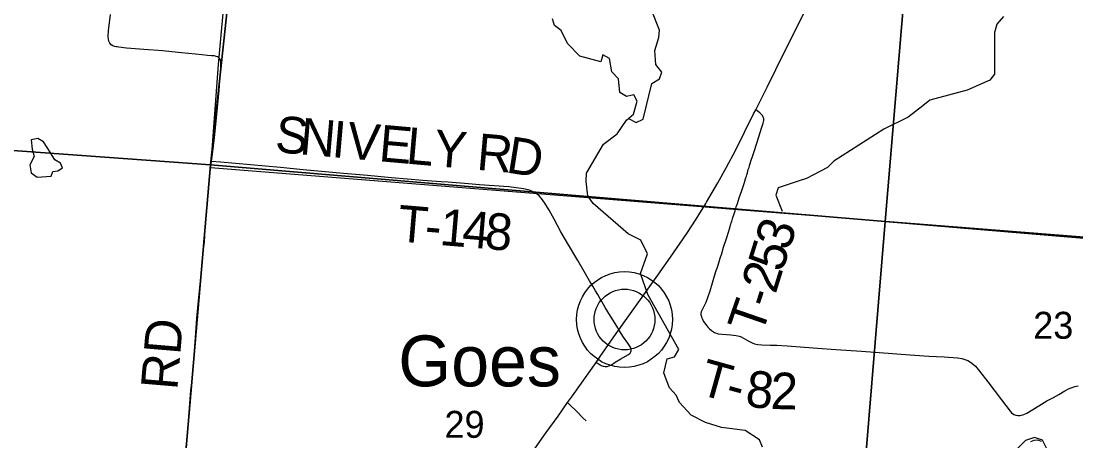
# Model space of a CAD drawing. Extents: x 1410790 to 1770854, y 448063 to 770588.
# Drawn here: x 1565500 to 1574144, y 645585 to 649026 of the extents above; entities that cross this region are included whole.
import ezdxf

# ---------------------------------------------------------------- set-up
doc = ezdxf.new("R2010")
doc.units = 0
for name, color, linetype in [('GM_X_Major_River', 7, 'Continuous'), ('GM_X_Minor_Lake', 7, 'Continuous'), ('GM_X_Minor_River', 7, 'Continuous'), ('GM_X_Section', 7, 'Continuous'), ('GM_X_Section_Text', 7, 'Continuous'), ('GM_X_Township', 7, 'Continuous'), ('GM_X_Township_Road', 7, 'Continuous'), ('GM_X_Township_Road_Text', 7, 'Continuous'), ('GM_X_Township_Subdivision', 7, 'Continuous'), ('GM_X_Unincorporated', 7, 'Continuous'), ('GM_X_Unincorporated_Location', 7, 'Continuous'), ('GM_X_Unincorporated_Text', 7, 'Continuous'), ('GM_X_US_Route', 7, 'Continuous')]:
    doc.layers.add(name, color=color, linetype=linetype)

msp = doc.modelspace()

# ---------------------------------------------------------------- linework, layer by layer
at = {"layer": 'GM_X_Major_River'}
msp.add_lwpolyline([(1573902.1, 645524.4), (1573869.6, 645591.2), (1573804.2, 645612.8), (1573731.7, 645588.4), (1573602.9, 645461.3)], dxfattribs=at)
at = {"layer": 'GM_X_Minor_Lake'}
for points in [[(1565747.4, 647753.7), (1565760.1, 647791.5), (1565802.2, 647798.6), (1565838.6, 647821.8), (1565823.4, 647860.2), (1565777.9, 647887.2), (1565739.3, 647952), (1565682.9, 648035.3), (1565637.5, 648062.3), (1565583.3, 648051.4), (1565591.8, 647975.2), (1565606.6, 647914.8), (1565571.3, 647847.5), (1565582, 647781.2), (1565631.3, 647746.1)], [(1565631.3, 647746.1), (1565747.4, 647753.7)]]:
    msp.add_lwpolyline(points, dxfattribs=at)
at = {"layer": 'GM_X_Minor_River'}
for points in [[(1570478.2, 648227.3), (1570539.8, 648194.1), (1570598.3, 648220.9), (1570670, 648513.7), (1570730.7, 648552.5), (1570749.8, 648606.1), (1570701, 648669.2), (1570693.3, 648783.4), (1570727.4, 648890.8), (1570732.5, 648950.8), (1570664, 649122.4)], [(1571574.7, 645532.2), (1571551.9, 645592.8), (1571433.5, 645669.3), (1571240.2, 645693.3), (1571109.1, 645734.1), (1570990.4, 645796.6), (1570894.5, 645898.7), (1570867.7, 645959.3), (1570812.9, 646018.4), (1570788.2, 646083), (1570767.4, 646141.5), (1570795.6, 646257), (1570855.9, 646273.8), (1570891.1, 646335.1), (1570636.1, 646784.8), (1570577.5, 646956.2), (1570634.7, 647119.1), (1570578.9, 647230.4), (1570476, 647282.6), (1570187.1, 647530.8), (1570144.4, 647593.8), (1570130.7, 647710.2), (1570134, 647778.1), (1570272.6, 648015.5), (1570386.2, 648101.2), (1570462.3, 648213.7), (1570519.2, 648262.6), (1570549.3, 648368.1), (1570522.3, 648420.7), (1570462.1, 648407.9), (1570406.8, 648439.1), (1570395, 648551.4), (1570340.2, 648608.6), (1570322.3, 648719.1), (1570267, 648748.3), (1570249.8, 648690.6), (1570078.9, 648738.2), (1569979.1, 648842.3), (1569927.2, 648949.5), (1569872, 648988.7), (1569855.1, 649045.1)], [(1573552.3, 649064.4), (1573495.1, 648999.5), (1573477.8, 648931.8), (1573477.1, 648591.5), (1573438.1, 648540.3), (1573252.7, 648460.1), (1572947.3, 648376.3), (1572890.5, 648331.5), (1572768.8, 648237.9), (1572569, 648140), (1572160.2, 647876.2), (1572107.3, 647825.2), (1571937.7, 647736.7), (1571875.3, 647715.9), (1571704.3, 647659.4), (1571685.2, 647599.8), (1571738.5, 647466.6)]]:
    msp.add_lwpolyline(points, dxfattribs=at)
at = {"layer": 'GM_X_Section'}
for points in [[(1562129.8, 653340.4), (1562303.5, 653323.6), (1567588.2, 652831.7), (1567053.1, 647847.6), (1561703.8, 648235.8)], [(1567612.3, 652837.3), (1573001.5, 652381.8), (1572580.2, 647383.8), (1567053.1, 647847.6), (1567588.2, 652831.7)], [(1573001.5, 652381.8), (1578338.6, 651905), (1578083.5, 648813.9), (1578020.2, 648730.9), (1577950.5, 648624), (1577864.8, 648517.4), (1577823.2, 648478.1), (1577785.7, 648442.7), (1577710.2, 648353.9), (1577616.1, 648219.4), (1577471.3, 648035.8), (1577332.5, 647862), (1577108.1, 647581.7), (1577043, 647508.7), (1577003.8, 647433.4), (1576968.8, 647372), (1576943.6, 647292.4), (1576924.5, 647222.7), (1576909, 647129), (1576879.3, 647023.5), (1572580.2, 647383.8)], [(1561703.8, 648235.8), (1567053.1, 647847.6), (1566594.8, 642542.4), (1561277.5, 642992.8)]]:
    msp.add_lwpolyline(points, close=True, dxfattribs=at)
for points in [[(1566594.8, 642542.4), (1567053.1, 647847.6), (1572580.2, 647383.8), (1572366.7, 644771.9)], [(1572366.7, 644771.9), (1572580.2, 647383.8), (1576879.3, 647023.5)], [(1573863.1, 645579.8), (1573833.3, 645590.3), (1573799.3, 645588.9), (1573773.1, 645577.3)]]:
    msp.add_lwpolyline(points, dxfattribs=at)
at = {"layer": 'GM_X_Township'}
for points in [[(1567295.9, 650648.9), (1567116.2, 648670.7), (1567053.4, 647824.6), (1571072.9, 647506.1), (1571338.7, 647485), (1577536.2, 646993.8), (1580310.1, 646782.3), (1584490.3, 646461.5), (1590491, 646005.9), (1590819.8, 645980.8), (1592653.6, 645841), (1595385.5, 645632.7), (1599161.4, 645344.7)], [(1567295.9, 650648.9), (1567116.2, 648670.7), (1567053.4, 647824.6), (1571072.9, 647506.1), (1571338.7, 647485), (1577536.2, 646993.8), (1575565.3, 645370.8), (1576707.6, 644150.3), (1579816, 640829.1), (1582920.8, 637511.8), (1584683.3, 635628.5), (1583811, 633312.5), (1583568, 633186.4), (1583396.9, 633109.9), (1583248.4, 633033.3), (1583122.4, 632898.3), (1583007.7, 632708.6), (1583040.8, 632683.1), (1583120.4, 632572.9), (1583143.5, 632448), (1583135.7, 632285.8)]]:
    msp.add_lwpolyline(points, dxfattribs=at)
at = {"layer": 'GM_X_Township_Road'}
for points in [[(1567135.4, 648700.4), (1567133.1, 648709.1), (1567127.3, 648719.6), (1567119.1, 648728.1), (1567108.9, 648733.8), (1567098.2, 648736.8), (1567084.5, 648739.9), (1567059.8, 648741.4), (1567027.4, 648742.7), (1566981.7, 648748.3), (1566930, 648755.1), (1566871.2, 648760.3), (1566815.7, 648765.8), (1566683.1, 648779.3), (1566662.5, 648781), (1566507.1, 648792.8), (1566363.2, 648804), (1566300.9, 648811.4), (1566288.3, 648813.9), (1566278.6, 648815.3), (1566265.2, 648817.5), (1566251.9, 648822), (1566237.2, 648831.7), (1566226.3, 648845.3), (1566219.5, 648861), (1566216, 648874.3), (1566214.2, 648901.5), (1566217.5, 648945), (1566233.1, 649078.9)], [(1567060.8, 647875.2), (1567070.8, 647956), (1567085.2, 648071.9), (1567092.9, 648150.3), (1567104.4, 648261.2), (1567122.5, 648460.6), (1567137.1, 648643.4), (1567138.1, 648675.5), (1567137, 648694.4), (1567135.4, 648700.4)], [(1571365.6, 647516.3), (1571369.8, 647529.5), (1571385.4, 647577.4), (1571395.4, 647607.6), (1571405.3, 647637.1), (1571416.4, 647670.6), (1571424.5, 647694.9), (1571432.9, 647720.7), (1571433.7, 647723.7), (1571439.5, 647741.5), (1571440.6, 647744.4), (1571443.5, 647753.5), (1571446.6, 647764.9), (1571451.7, 647783.2), (1571459.4, 647807.9), (1571465.5, 647826.5), (1571470.4, 647842), (1571475.3, 647857.9), (1571481.3, 647876.4), (1571496.3, 647923.2), (1571509.3, 647963.9), (1571544.9, 648076.5), (1571568.3, 648147.9), (1571580.9, 648188.4), (1571586, 648210.8), (1571586.1, 648227.1), (1571582.7, 648239.5), (1571576.7, 648251.2), (1571568.1, 648261), (1571553.1, 648272.9), (1571520.4, 648299)], [(1566852.5, 645536.7), (1566866.1, 645670.2), (1566883.2, 645892.5), (1566892, 645997.1), (1566903.6, 646101.4), (1566913.8, 646212.4), (1566928.4, 646428.3), (1566940.5, 646591.9), (1566953, 646732.4), (1566969.6, 646895.5), (1566989.4, 647097.8), (1566996.1, 647156), (1566998.1, 647172.1), (1567000.1, 647198.1), (1567001.8, 647211), (1567002, 647217.6), (1567003, 647233.9), (1567004.7, 647250.2), (1567006, 647285.5), (1567007.2, 647298.5), (1567009.3, 647324.6), (1567011.4, 647347.4), (1567016, 647402.9), (1567019.1, 647438.7), (1567021.3, 647468.1), (1567024.8, 647510.5), (1567026.6, 647533.4), (1567034.1, 647621.6), (1567037.9, 647664.1), (1567042, 647713.1), (1567052.4, 647817.2), (1567060.8, 647875.2)], [(1569655.5, 647642.2), (1569616.5, 647650.9), (1569558.4, 647659.3), (1569496.6, 647665.9), (1569375.8, 647675.4), (1569258, 647684.3), (1569166.7, 647692.7), (1569000.7, 647705.3), (1568941.9, 647709.2), (1568791.5, 647720.4), (1568536.9, 647741.9), (1568338.6, 647760.3), (1568140.9, 647777.3), (1568020.8, 647788), (1567810.8, 647807.8), (1567627, 647825.1), (1567381.3, 647847.3), (1567133.6, 647868.9), (1567060.8, 647875.2)], [(1570399.7, 646495.4), (1570389.4, 646512), (1570340.2, 646591), (1570330.3, 646607.9), (1570287.8, 646677.7), (1570259, 646728.1), (1570246.3, 646749.8), (1570225.7, 646785.1), (1570207.3, 646815.5), (1570185.5, 646851.7), (1570159.1, 646896.9), (1570113.6, 646972.8), (1570061.6, 647063.5), (1569969.4, 647218.2), (1569924.5, 647298.2), (1569868.9, 647402.2), (1569827.3, 647476.1), (1569791.4, 647534.4), (1569765.6, 647571.8), (1569746.7, 647593.6), (1569729.9, 647608.1), (1569708.3, 647621.7), (1569685.1, 647632.3), (1569657.6, 647641.7), (1569655.5, 647642.2)], [(1571103.1, 646700.1), (1571114.1, 646721.6), (1571145.9, 646815.6), (1571186.4, 646946.3), (1571197.3, 646980.5), (1571206, 647008), (1571217.3, 647043.9), (1571229.1, 647081.6), (1571241.4, 647120.7), (1571257.4, 647171.8), (1571277.5, 647236.3), (1571282.8, 647252.8), (1571296.8, 647296.5), (1571305.5, 647324.2), (1571310.7, 647342.2), (1571314.7, 647356.1), (1571316.3, 647361.5), (1571319.8, 647373.2), (1571323.4, 647385), (1571327.2, 647396.8), (1571329, 647402.2), (1571333.6, 647416.2), (1571343.1, 647446), (1571351, 647470.5), (1571361.5, 647503.5), (1571365.6, 647516.3)], [(1571073, 646612.3), (1571073, 646626.1), (1571076.8, 646644.6), (1571089.2, 646672.9), (1571103.1, 646700.1)], [(1571073, 646612.3), (1571075.6, 646599.8), (1571080.3, 646588.6), (1571093.8, 646564.2), (1571111, 646537.6), (1571128.1, 646516.3), (1571141.6, 646502.8), (1571157.6, 646489.8), (1571183.2, 646473.6), (1571211.9, 646463.3), (1571244.3, 646458.8), (1571316.8, 646454.4), (1571359.6, 646449.1), (1571384.8, 646443.2), (1571400, 646437.2), (1571420.2, 646426.2), (1571457.9, 646404.6)], [(1570211.5, 646228.2), (1570229.9, 646217.8), (1570254.4, 646204), (1570269.5, 646197.8), (1570285.5, 646194.5), (1570301.8, 646194.8), (1570317.4, 646199.1), (1570338.1, 646208.9), (1570368.3, 646228.7), (1570415.4, 646258.4), (1570434.7, 646269.4), (1570477.6, 646292.8), (1570490.3, 646303.2), (1570497.6, 646313.6), (1570500.4, 646322.6), (1570499.6, 646338.7), (1570493.4, 646353.8), (1570471.9, 646386.9), (1570437.5, 646434.6), (1570399.7, 646495.4)], [(1571457.9, 646404.6), (1571462.9, 646401.7), (1571492.5, 646387.5), (1571511.1, 646381.3), (1571536.7, 646375.6), (1571569.3, 646372.4), (1571638.2, 646369.9), (1571693.8, 646368), (1571779.1, 646364.1), (1572027.7, 646344.8), (1572178.3, 646334.8), (1572387.9, 646320.5), (1572787.1, 646289.9), (1572937.8, 646280.4), (1573065.6, 646272.9), (1573173.5, 646264.9), (1573209.3, 646259.8), (1573234.6, 646253), (1573258.6, 646242.6), (1573281.3, 646229.4), (1573304.7, 646211.5), (1573321.6, 646195.9), (1573355.4, 646155.9), (1573423.5, 646067.5), (1573534.2, 645920.8), (1573606.3, 645827.2), (1573617.6, 645815.3), (1573636.3, 645802.1), (1573651.3, 645795.6), (1573667.4, 645792), (1573683.8, 645791.6), (1573699.8, 645794.4), (1573718.2, 645801.4), (1573741.7, 645813), (1573840.6, 645872.3), (1573907.4, 645911.7), (1573960, 645940.4), (1574004.1, 645965.4), (1574054.8, 645994.6), (1574083.3, 646010.8), (1574104.3, 646019.9), (1574135.7, 646029.4), (1574163, 646035.9)]]:
    msp.add_lwpolyline(points, dxfattribs=at)
at = {"layer": 'GM_X_Township_Subdivision'}
msp.add_lwpolyline([(1569979.1, 645899), (1569998, 645880.5), (1570051.3, 645828.5), (1570105.1, 645772.1), (1570131.5, 645748)], dxfattribs=at)
at = {"layer": 'GM_X_Unincorporated'}
for radius in [392.8, 249]:
    msp.add_circle((1570445.1, 646579.4), radius, dxfattribs=at)
at = {"layer": 'GM_X_Unincorporated_Location'}
msp.add_line((1570445.1, 646579.4), (1570445.1, 646579.4), dxfattribs=at)
at = {"layer": 'GM_X_US_Route'}
msp.add_lwpolyline([(1569656.6, 645443.8), (1569804, 645652.8), (1569901.8, 645788.2), (1569979.1, 645899), (1570018, 645954.7), (1570211.5, 646228.2), (1570245.4, 646276.1), (1570377.4, 646464.1), (1570399.7, 646495.4), (1570548.3, 646704.7), (1570717.9, 646942.5), (1570821.5, 647090.1), (1570955.7, 647284.2), (1571032.4, 647402.4), (1571111.2, 647530.8), (1571116.9, 647540.6), (1571210.2, 647700.7), (1571282.2, 647829.4), (1571353.7, 647965.9), (1571503.5, 648264.9), (1571520.4, 648299), (1571613.3, 648485.1), (1571757.4, 648772.5), (1571920.3, 649098.1)], dxfattribs=at)

# ---------------------------------------------------------------- texts
at = {"layer": 'GM_X_Section_Text'}
for s, p in [('23', (1573794.4, 646421.6)), ('29', (1568969.8, 645609.8))]:
    msp.add_text(s, height=221, rotation=0.00001, dxfattribs=at).set_placement(p)
at = {"layer": 'GM_X_Township_Road_Text'}
for s, rotation, p in [('S', 354.97593, (1567574.9, 647952.8)), ('N', 354.97709, (1567776.6, 647935)), ('I', 354.97921, (1568039.5, 647911.9)), ('V', 354.9774, (1568162.3, 647901.1)), ('E', 354.97841, (1568425.3, 647878)), ('L', 354.97513, (1568648.8, 647858.4)), ('Y', 354.97709, (1568872.3, 647838.7)), ('R', 354.93525, (1569227.3, 647807.6)), ('D', 350.94253, (1569467.3, 647786.5)), ('T', 355.15593, (1568577.2, 647220.8)), ('1', 355.14431, (1568923.5, 647191.4)), ('4', 355.12831, (1569107.7, 647175.8)), ('8', 355.06046, (1569291.7, 647160.1)), ('3', 71.88101, (1571792.2, 647134.2)), ('-', 355.15468, (1568800.8, 647201.8)), ('5', 72.70299, (1571737.6, 646958.8)), ('2', 72.69022, (1571682.6, 646782.3)), ('T', 70.90369, (1571568.2, 646443.3)), ('-', 72.13369, (1571643.9, 646662)), ('RD', 85.15835, (1566779.6, 645996.7)), ('T', 344.37426, (1571040.4, 645971.1)), ('8', 353.98383, (1571429.1, 645867.8)), ('2', 358.61571, (1571639.3, 645846.7)), ('-', 344.63804, (1571258, 645910.3))]:
    msp.add_text(s, height=300, rotation=rotation, dxfattribs=at).set_placement(p)
at = {"layer": 'GM_X_Unincorporated_Text'}
msp.add_text('Goes', height=417, rotation=0.00001, dxfattribs=at).set_placement((1568591.4, 646031.7))

doc.saveas('drawing.dxf')
